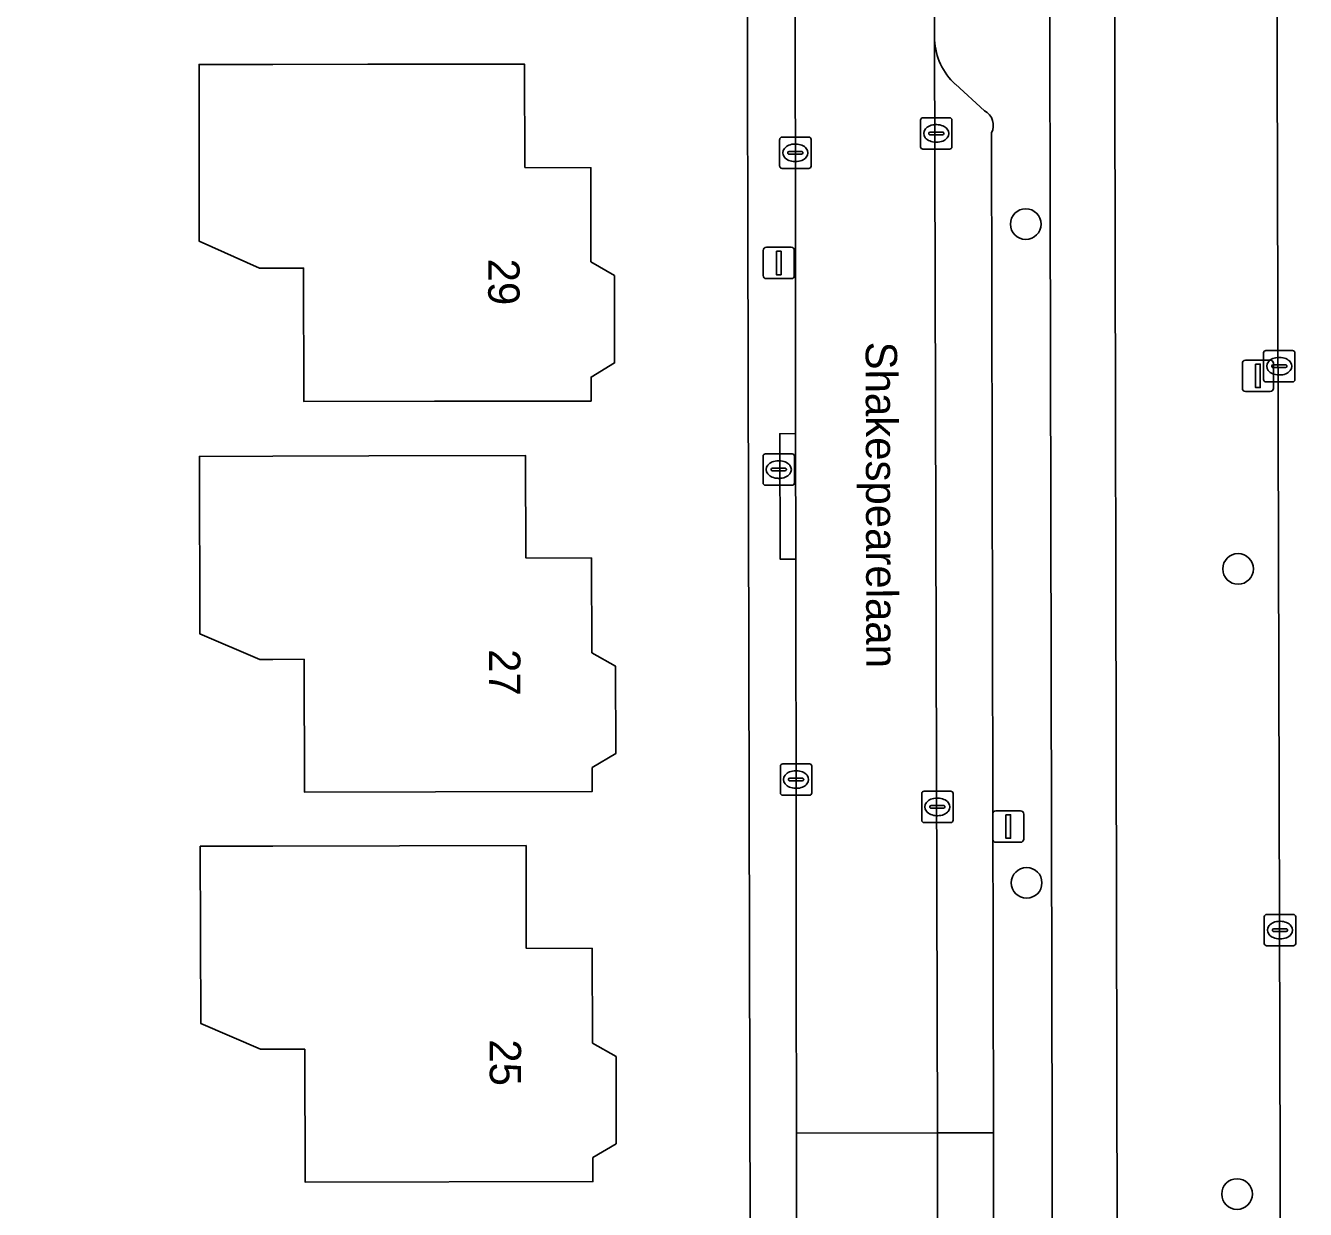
# Model space of a CAD drawing. Extents: x 160455 to 162082, y 388339 to 389736.
# Drawn here: x 160992.11 to 161032.93, y 388549.23 to 388586.99 of the extents above; entities that cross this region are included whole.
import ezdxf

# ---------------------------------------------------------------- set-up
doc = ezdxf.new("R2010")
doc.units = 0
for name, color, linetype in [('IMGEO_Berm_groen', 7, 'Continuous'), ('IMGEO_Boom', 7, 'Continuous'), ('IMGEO_Brandkraan', 7, 'Continuous'), ('IMGEO_Erf', 7, 'Continuous'), ('IMGEO_Fietspad_gesloten', 7, 'Continuous'), ('IMGEO_Kolk', 7, 'Continuous'), ('IMGEO_Lichtmast', 7, 'Continuous'), ('IMGEO_Openbare_ruimte_label', 7, 'Continuous'), ('IMGEO_Pand', 7, 'Continuous'), ('IMGEO_Pand_nummerreeks', 7, 'Continuous'), ('IMGEO_Parkeervlak_open', 7, 'Continuous'), ('IMGEO_Rijbaan_lokaal_gesloten', 7, 'Continuous'), ('IMGEO_Rijbaan_lokaal_open', 7, 'Continuous'), ('IMGEO_Voetpad_open', 7, 'Continuous')]:
    doc.layers.add(name, color=color, linetype=linetype)

msp = doc.modelspace()

# ---------------------------------------------------------------- linework, layer by layer
at = {"layer": 'IMGEO_Berm_groen'}
for points in [[(161031.939, 388621.107), (161026.775, 388621.128), (161026.785, 388616.408), (161026.975, 388527.496)], [(161027.433, 388527.044), (161032.194, 388527.118), (161031.939, 388621.107)], [(161021.05, 388617.039), (161021.047, 388616.431), (161021.036, 388614.481), (161021.106, 388586.533)], [(161021.281, 388506.524), (161021.281, 388506.384), (161024.95, 388506.373), (161024.714, 388616.416)], [(161021.766, 388585.118), (161022.698, 388584.27)], [(161022.921, 388583.563), (161022.981, 388551.672), (161022.986, 388548.922), (161023.002, 388540.483), (161023.048, 388509.469)]]:
    msp.add_lwpolyline(points, dxfattribs=at)
for centre, radius, start, end in [((161023.126, 388586.614), 2.022, 182.2922, 227.7194), ((161022.449, 388583.803), 0.529, 333.0459, 61.9665)]:
    msp.add_arc(centre, radius, start, end, dxfattribs=at)
at = {"layer": 'IMGEO_Boom'}
for centre in [(161024.012, 388580.656), (161030.785, 388569.659), (161024.04, 388559.646), (161030.751, 388549.721)]:
    msp.add_circle(centre, 0.489, dxfattribs=at)
at = {"layer": 'IMGEO_Brandkraan'}
for p, q in [((161015.708, 388573.328), (161016.56, 388573.328)), ((161015.633, 388572.402), (161015.633, 388573.254)), ((161016.121, 388573.108), (161016.146, 388573.108)), ((161016.634, 388573.254), (161016.634, 388572.402)), ((161015.892, 388572.822), (161015.892, 388572.834)), ((161016.33, 388572.785), (161015.932, 388572.785)), ((161015.935, 388572.871), (161016.333, 388572.871)), ((161016.144, 388572.548), (161016.119, 388572.548)), ((161016.376, 388572.834), (161016.376, 388572.822)), ((161016.56, 388572.328), (161015.708, 388572.328))]:
    msp.add_line(p, q, dxfattribs=at)
for points in [[(161015.708, 388573.328), (161016.56, 388573.328)], [(161015.633, 388572.402), (161015.633, 388573.254)], [(161016.634, 388573.254), (161016.634, 388572.402)], [(161016.56, 388572.328), (161015.708, 388572.328)]]:
    msp.add_lwpolyline(points, dxfattribs=at)
for centre, radius, start, end in [((161015.71, 388573.252), 0.0765, 91.552, 178.448), ((161015.71, 388573.252), 0.0765, 91.552, 178.448), ((161016.558, 388573.252), 0.0765, 1.552, 88.448), ((161016.558, 388573.252), 0.0765, 1.552, 88.448), ((161015.932, 388572.831), 0.0403, 85.8775, 175.7526), ((161015.929, 388572.821), 0.0366, 178.938, 274.7102), ((161016.333, 388572.828), 0.043, 264.8664, 352.4533), ((161016.337, 388572.833), 0.0386, 1.7309, 96.639), ((161015.71, 388572.404), 0.0765, 181.552, 268.448), ((161015.71, 388572.404), 0.0765, 181.552, 268.448), ((161016.558, 388572.404), 0.0765, 271.552, 358.448), ((161016.558, 388572.404), 0.0765, 271.552, 358.448)]:
    msp.add_arc(centre, radius, start, end, dxfattribs=at)
for centre, major_axis, ratio, start_param, end_param in [((161016.12, 388572.828), (-0.387, 0.002), 0.722429, 4.712389, 7.853982), ((161016.145, 388572.828), (-0.39, 0.002), 0.717154, 1.570796, 4.712389)]:
    msp.add_ellipse(centre, major_axis=major_axis, ratio=ratio, start_param=start_param, end_param=end_param, dxfattribs=at)
at = {"layer": 'IMGEO_Erf'}
msp.add_lwpolyline([(161015.222, 388548.437), (161015.058, 388617.261)], dxfattribs=at)
for points in [[(161003.024, 388585.754), (161008.023, 388585.759), (161008.038, 388582.464), (161010.141, 388582.455), (161010.143, 388579.456), (161010.895, 388579.017), (161010.897, 388576.227), (161010.148, 388575.776), (161010.148, 388575.01), (161005.149, 388575.006), (161000.979, 388575.002), (161000.976, 388579.252), (161000, 388579.251), (160999.567, 388579.251), (160997.647, 388580.109), (160997.641, 388585.749), (161000, 388585.751)], [(161003.055, 388573.263), (161008.054, 388573.279), (161008.067, 388570.011), (161010.162, 388570.004), (161010.172, 388566.985), (161010.923, 388566.558), (161010.932, 388563.768), (161010.182, 388563.325), (161010.185, 388562.564), (161005.186, 388562.549), (161001.006, 388562.536), (161000.993, 388566.776), (161000, 388566.773), (160999.584, 388566.772), (160997.672, 388567.586), (160997.654, 388573.246), (161000, 388573.253)], [(161008.072, 388560.837), (161008.08, 388557.559), (161010.186, 388557.553), (161010.193, 388554.534), (161010.944, 388554.106), (161010.951, 388551.326), (161010.202, 388550.884), (161010.203, 388550.12), (161001.024, 388550.1), (161001.015, 388554.34), (161000, 388554.339), (160999.606, 388554.338), (160997.695, 388555.163), (160997.682, 388560.813), (161000, 388560.818)]]:
    msp.add_lwpolyline(points, close=True, dxfattribs=at)
at = {"layer": 'IMGEO_Fietspad_gesloten'}
for points in [[(161027.174, 388453.634), (161027.148, 388462.179), (161027.033, 388500), (161027.02, 388504.221), (161027, 388522.563), (161027, 388522.588), (161026.975, 388527.496), (161026.785, 388616.408), (161026.775, 388621.128), (161026.768, 388629.75), (161026.737, 388652.186)], [(161024.585, 388652.068), (161024.689, 388629.73), (161024.704, 388621.181), (161024.714, 388616.416), (161024.95, 388506.373), (161024.943, 388504.232), (161024.953, 388500), (161025.043, 388462.172), (161025.055, 388453.649), (161025.21, 388408.793)]]:
    msp.add_lwpolyline(points, dxfattribs=at)
at = {"layer": 'IMGEO_Kolk'}
for p, q in [((161020.657, 388583.123), (161020.657, 388583.975)), ((161020.732, 388584.049), (161021.584, 388584.049)), ((161021.658, 388583.975), (161021.658, 388583.123)), ((161020.916, 388583.543), (161020.916, 388583.555)), ((161020.959, 388583.592), (161021.357, 388583.592)), ((161021.145, 388583.829), (161021.17, 388583.829)), ((161021.4, 388583.555), (161021.4, 388583.543)), ((161016.162, 388582.505), (161016.162, 388583.357)), ((161016.237, 388583.431), (161017.089, 388583.431)), ((161016.65, 388583.211), (161016.675, 388583.211)), ((161017.163, 388583.357), (161017.163, 388582.505)), ((161021.354, 388583.506), (161020.956, 388583.506)), ((161021.168, 388583.269), (161021.143, 388583.269)), ((161016.421, 388582.925), (161016.421, 388582.937)), ((161016.859, 388582.888), (161016.461, 388582.888)), ((161016.464, 388582.974), (161016.862, 388582.974)), ((161016.905, 388582.937), (161016.905, 388582.925)), ((161021.584, 388583.049), (161020.732, 388583.049)), ((161017.089, 388582.431), (161016.237, 388582.431)), ((161016.673, 388582.651), (161016.648, 388582.651)), ((161031.673, 388576.624), (161032.525, 388576.624)), ((161031.598, 388575.698), (161031.598, 388576.55)), ((161031.9, 388576.167), (161032.298, 388576.167)), ((161032.086, 388576.404), (161032.111, 388576.404)), ((161032.599, 388576.55), (161032.599, 388575.698)), ((161031.857, 388576.118), (161031.857, 388576.13)), ((161032.295, 388576.081), (161031.897, 388576.081)), ((161032.109, 388575.844), (161032.084, 388575.844)), ((161032.341, 388576.13), (161032.341, 388576.118)), ((161032.525, 388575.624), (161031.673, 388575.624)), ((161016.185, 388562.515), (161016.185, 388563.367)), ((161016.26, 388563.441), (161017.112, 388563.441)), ((161016.673, 388563.221), (161016.698, 388563.221)), ((161017.186, 388563.367), (161017.186, 388562.515)), ((161016.444, 388562.935), (161016.444, 388562.947)), ((161016.882, 388562.898), (161016.484, 388562.898)), ((161016.487, 388562.984), (161016.885, 388562.984)), ((161016.928, 388562.947), (161016.928, 388562.935)), ((161017.112, 388562.441), (161016.26, 388562.441)), ((161016.696, 388562.661), (161016.671, 388562.661)), ((161020.692, 388561.642), (161020.692, 388562.494)), ((161020.767, 388562.568), (161021.619, 388562.568)), ((161021.18, 388562.348), (161021.205, 388562.348)), ((161021.693, 388562.494), (161021.693, 388561.642)), ((161020.951, 388562.062), (161020.951, 388562.074)), ((161021.389, 388562.025), (161020.991, 388562.025)), ((161020.994, 388562.111), (161021.392, 388562.111)), ((161021.435, 388562.074), (161021.435, 388562.062)), ((161021.619, 388561.568), (161020.767, 388561.568)), ((161021.203, 388561.788), (161021.178, 388561.788)), ((161031.696, 388558.639), (161032.548, 388558.639)), ((161031.621, 388557.713), (161031.621, 388558.565)), ((161032.109, 388558.419), (161032.134, 388558.419)), ((161032.622, 388558.565), (161032.622, 388557.713)), ((161031.88, 388558.133), (161031.88, 388558.145)), ((161032.318, 388558.096), (161031.92, 388558.096)), ((161031.923, 388558.182), (161032.321, 388558.182)), ((161032.132, 388557.859), (161032.107, 388557.859)), ((161032.364, 388558.145), (161032.364, 388558.133)), ((161032.548, 388557.639), (161031.696, 388557.639))]:
    msp.add_line(p, q, dxfattribs=at)
for points in [[(161020.657, 388583.123), (161020.657, 388583.975)], [(161020.732, 388584.049), (161021.584, 388584.049)], [(161021.658, 388583.975), (161021.658, 388583.123)], [(161016.162, 388582.505), (161016.162, 388583.357)], [(161016.237, 388583.431), (161017.089, 388583.431)], [(161017.163, 388583.357), (161017.163, 388582.505)], [(161021.584, 388583.049), (161020.732, 388583.049)], [(161017.089, 388582.431), (161016.237, 388582.431)], [(161031.673, 388576.624), (161032.525, 388576.624)], [(161031.598, 388575.698), (161031.598, 388576.55)], [(161032.599, 388576.55), (161032.599, 388575.698)], [(161032.525, 388575.624), (161031.673, 388575.624)], [(161016.185, 388562.515), (161016.185, 388563.367)], [(161016.26, 388563.441), (161017.112, 388563.441)], [(161017.186, 388563.367), (161017.186, 388562.515)], [(161017.112, 388562.441), (161016.26, 388562.441)], [(161020.692, 388561.642), (161020.692, 388562.494)], [(161020.767, 388562.568), (161021.619, 388562.568)], [(161021.693, 388562.494), (161021.693, 388561.642)], [(161021.619, 388561.568), (161020.767, 388561.568)], [(161031.696, 388558.639), (161032.548, 388558.639)], [(161031.621, 388557.713), (161031.621, 388558.565)], [(161032.622, 388558.565), (161032.622, 388557.713)], [(161032.548, 388557.639), (161031.696, 388557.639)]]:
    msp.add_lwpolyline(points, dxfattribs=at)
for centre, radius, start, end in [((161020.734, 388583.973), 0.0765, 91.552, 178.448), ((161020.734, 388583.973), 0.0765, 91.552, 178.448), ((161021.582, 388583.973), 0.0765, 1.552, 88.448), ((161021.582, 388583.973), 0.0765, 1.552, 88.448), ((161020.956, 388583.552), 0.0403, 85.8775, 175.7526), ((161020.953, 388583.542), 0.0366, 178.938, 274.7102), ((161021.357, 388583.549), 0.043, 264.8664, 352.4533), ((161021.361, 388583.554), 0.0386, 1.7309, 96.639), ((161016.239, 388583.355), 0.0765, 91.552, 178.448), ((161016.239, 388583.355), 0.0765, 91.552, 178.448), ((161017.087, 388583.355), 0.0765, 1.552, 88.448), ((161017.087, 388583.355), 0.0765, 1.552, 88.448), ((161020.734, 388583.125), 0.0765, 181.552, 268.448), ((161020.734, 388583.125), 0.0765, 181.552, 268.448), ((161021.582, 388583.125), 0.0765, 271.552, 358.448), ((161021.582, 388583.125), 0.0765, 271.552, 358.448), ((161016.461, 388582.934), 0.0403, 85.8775, 175.7526), ((161016.458, 388582.924), 0.0366, 178.938, 274.7102), ((161016.862, 388582.931), 0.043, 264.8664, 352.4533), ((161016.866, 388582.936), 0.0386, 1.7309, 96.639), ((161016.239, 388582.507), 0.0765, 181.552, 268.448), ((161016.239, 388582.507), 0.0765, 181.552, 268.448), ((161017.087, 388582.507), 0.0765, 271.552, 358.448), ((161017.087, 388582.507), 0.0765, 271.552, 358.448), ((161031.675, 388576.548), 0.0765, 91.552, 178.448), ((161031.675, 388576.548), 0.0765, 91.552, 178.448), ((161032.523, 388576.548), 0.0765, 1.552, 88.448), ((161032.523, 388576.548), 0.0765, 1.552, 88.448), ((161031.897, 388576.127), 0.0403, 85.8775, 175.7526), ((161032.302, 388576.129), 0.0386, 1.7309, 96.639), ((161031.894, 388576.117), 0.0366, 178.938, 274.7102), ((161032.298, 388576.124), 0.043, 264.8664, 352.4533), ((161031.675, 388575.7), 0.0765, 181.552, 268.448), ((161031.675, 388575.7), 0.0765, 181.552, 268.448), ((161032.523, 388575.7), 0.0765, 271.552, 358.448), ((161032.523, 388575.7), 0.0765, 271.552, 358.448), ((161016.262, 388563.365), 0.0765, 91.552, 178.448), ((161016.262, 388563.365), 0.0765, 91.552, 178.448), ((161017.11, 388563.365), 0.0765, 1.552, 88.448), ((161017.11, 388563.365), 0.0765, 1.552, 88.448), ((161016.484, 388562.944), 0.0403, 85.8775, 175.7526), ((161016.481, 388562.934), 0.0366, 178.938, 274.7102), ((161016.885, 388562.941), 0.043, 264.8664, 352.4533), ((161016.889, 388562.946), 0.0386, 1.7309, 96.639), ((161016.262, 388562.517), 0.0765, 181.552, 268.448), ((161016.262, 388562.517), 0.0765, 181.552, 268.448), ((161017.11, 388562.517), 0.0765, 271.552, 358.448), ((161017.11, 388562.517), 0.0765, 271.552, 358.448), ((161020.769, 388562.492), 0.0765, 91.552, 178.448), ((161020.769, 388562.492), 0.0765, 91.552, 178.448), ((161021.617, 388562.492), 0.0765, 1.552, 88.448), ((161021.617, 388562.492), 0.0765, 1.552, 88.448), ((161020.991, 388562.071), 0.0403, 85.8775, 175.7526), ((161020.988, 388562.061), 0.0366, 178.938, 274.7102), ((161021.392, 388562.068), 0.043, 264.8664, 352.4533), ((161021.396, 388562.073), 0.0386, 1.7309, 96.639), ((161020.769, 388561.644), 0.0765, 181.552, 268.448), ((161020.769, 388561.644), 0.0765, 181.552, 268.448), ((161021.617, 388561.644), 0.0765, 271.552, 358.448), ((161021.617, 388561.644), 0.0765, 271.552, 358.448), ((161031.698, 388558.563), 0.0765, 91.552, 178.448), ((161031.698, 388558.563), 0.0765, 91.552, 178.448), ((161032.546, 388558.563), 0.0765, 1.552, 88.448), ((161032.546, 388558.563), 0.0765, 1.552, 88.448), ((161031.92, 388558.142), 0.0403, 85.8775, 175.7526), ((161031.917, 388558.132), 0.0366, 178.938, 274.7102), ((161032.321, 388558.139), 0.043, 264.8664, 352.4533), ((161032.325, 388558.144), 0.0386, 1.7309, 96.639), ((161031.698, 388557.715), 0.0765, 181.552, 268.448), ((161031.698, 388557.715), 0.0765, 181.552, 268.448), ((161032.546, 388557.715), 0.0765, 271.552, 358.448), ((161032.546, 388557.715), 0.0765, 271.552, 358.448)]:
    msp.add_arc(centre, radius, start, end, dxfattribs=at)
for centre, major_axis, ratio, start_param, end_param in [((161021.144, 388583.549), (-0.387, 0.002), 0.722429, 4.712389, 7.853982), ((161021.169, 388583.549), (-0.39, 0.002), 0.717154, 1.570796, 4.712389), ((161016.649, 388582.931), (-0.387, 0.002), 0.722429, 4.712389, 7.853982), ((161016.674, 388582.931), (-0.39, 0.002), 0.717154, 1.570796, 4.712389), ((161032.085, 388576.124), (-0.387, 0.002), 0.722429, 4.712389, 7.853982), ((161032.11, 388576.124), (-0.39, 0.002), 0.717154, 1.570796, 4.712389), ((161016.672, 388562.941), (-0.387, 0.002), 0.722429, 4.712389, 7.853982), ((161016.697, 388562.941), (-0.39, 0.002), 0.717154, 1.570796, 4.712389), ((161021.179, 388562.068), (-0.387, 0.002), 0.722429, 4.712389, 7.853982), ((161021.204, 388562.068), (-0.39, 0.002), 0.717154, 1.570796, 4.712389), ((161032.108, 388558.139), (-0.387, 0.002), 0.722429, 4.712389, 7.853982), ((161032.133, 388558.139), (-0.39, 0.002), 0.717154, 1.570796, 4.712389)]:
    msp.add_ellipse(centre, major_axis=major_axis, ratio=ratio, start_param=start_param, end_param=end_param, dxfattribs=at)
at = {"layer": 'IMGEO_Lichtmast'}
for p, q in [((161015.739, 388579.917), (161016.529, 388579.917)), ((161016.529, 388579.917), (161015.739, 388579.917)), ((161015.639, 388579.017), (161015.639, 388579.817)), ((161015.639, 388579.817), (161015.639, 388579.017)), ((161016.629, 388579.817), (161016.629, 388579.017)), ((161016.629, 388579.017), (161016.629, 388579.817)), ((161016.529, 388578.917), (161015.739, 388578.917)), ((161015.739, 388578.917), (161016.529, 388578.917)), ((161030.923, 388575.416), (161030.923, 388576.216)), ((161030.923, 388576.216), (161030.923, 388575.416)), ((161031.023, 388576.316), (161031.813, 388576.316)), ((161031.813, 388576.316), (161031.023, 388576.316)), ((161031.913, 388576.216), (161031.913, 388575.416)), ((161031.913, 388575.416), (161031.913, 388576.216)), ((161031.813, 388575.316), (161031.023, 388575.316)), ((161031.023, 388575.316), (161031.813, 388575.316)), ((161023.059, 388561.941), (161023.849, 388561.941)), ((161023.849, 388561.941), (161023.059, 388561.941)), ((161022.959, 388561.041), (161022.959, 388561.841)), ((161022.959, 388561.841), (161022.959, 388561.041)), ((161023.949, 388561.841), (161023.949, 388561.041)), ((161023.949, 388561.041), (161023.949, 388561.841)), ((161023.849, 388560.941), (161023.059, 388560.941)), ((161023.059, 388560.941), (161023.849, 388560.941))]:
    msp.add_line(p, q, dxfattribs=at)
for points in [[(161016.059, 388579.792), (161016.209, 388579.792), (161016.209, 388579.042), (161016.059, 388579.042), (161016.059, 388579.792)], [(161031.343, 388576.191), (161031.493, 388576.191), (161031.493, 388575.441), (161031.343, 388575.441), (161031.343, 388576.191)], [(161023.379, 388561.816), (161023.529, 388561.816), (161023.529, 388561.066), (161023.379, 388561.066), (161023.379, 388561.816)]]:
    msp.add_lwpolyline(points, dxfattribs=at)
for centre, start, end in [((161015.739, 388579.817), 90, 180), ((161015.739, 388579.817), 90, 180), ((161016.529, 388579.817), 0, 90), ((161016.529, 388579.817), 360, 90), ((161015.739, 388579.017), 180, 270), ((161015.739, 388579.017), 180, 270), ((161016.529, 388579.017), 270, 0), ((161016.529, 388579.017), 270, 0), ((161031.023, 388576.216), 90, 180), ((161031.023, 388576.216), 90, 180), ((161031.813, 388576.216), 0, 90), ((161031.813, 388576.216), 360, 90), ((161031.023, 388575.416), 180, 270), ((161031.023, 388575.416), 180, 270), ((161031.813, 388575.416), 270, 0), ((161031.813, 388575.416), 270, 0), ((161023.059, 388561.841), 90, 180), ((161023.059, 388561.841), 90, 180), ((161023.849, 388561.841), 0, 90), ((161023.849, 388561.841), 360, 90), ((161023.059, 388561.041), 180, 270), ((161023.059, 388561.041), 180, 270), ((161023.849, 388561.041), 270, 0), ((161023.849, 388561.041), 270, 0)]:
    msp.add_arc(centre, 0.1, start, end, dxfattribs=at)
at = {"layer": 'IMGEO_Pand'}
for points in [[(161003.024, 388585.754), (161000, 388585.751), (160997.641, 388585.749), (160997.647, 388580.109), (160999.567, 388579.251), (161000, 388579.251), (161000.976, 388579.252), (161000.979, 388575.002), (161005.149, 388575.006), (161010.148, 388575.01), (161010.148, 388575.776), (161010.897, 388576.227), (161010.895, 388579.017), (161010.143, 388579.456), (161010.141, 388582.455), (161008.038, 388582.464), (161008.023, 388585.759)], [(161003.055, 388573.263), (161000, 388573.253), (160997.654, 388573.246), (160997.672, 388567.586), (160999.584, 388566.772), (161000, 388566.773), (161000.993, 388566.776), (161001.006, 388562.536), (161005.186, 388562.549), (161010.185, 388562.564), (161010.182, 388563.325), (161010.932, 388563.768), (161010.923, 388566.558), (161010.172, 388566.985), (161010.162, 388570.004), (161008.067, 388570.011), (161008.054, 388573.279)], [(161001.024, 388550.1), (161010.203, 388550.12), (161010.202, 388550.884), (161010.951, 388551.326), (161010.944, 388554.106), (161010.193, 388554.534), (161010.186, 388557.553), (161008.08, 388557.559), (161008.072, 388560.837), (161000, 388560.818), (160997.682, 388560.813), (160997.695, 388555.163), (160999.606, 388554.338), (161000, 388554.339), (161001.015, 388554.34)]]:
    msp.add_lwpolyline(points, close=True, dxfattribs=at)
at = {"layer": 'IMGEO_Parkeervlak_open'}
for points in [[(161021.106, 388586.533), (161021.193, 388551.669), (161022.981, 388551.672), (161022.921, 388583.563)], [(161022.698, 388584.27), (161021.766, 388585.118)]]:
    msp.add_lwpolyline(points, dxfattribs=at)
msp.add_lwpolyline([(161022.986, 388548.922), (161022.981, 388551.672), (161021.193, 388551.669), (161021.2, 388548.919)], close=True, dxfattribs=at)
for centre, radius, start, end in [((161023.126, 388586.614), 2.022, 182.2922, 227.7194), ((161022.449, 388583.803), 0.529, 333.0459, 61.9665)]:
    msp.add_arc(centre, radius, start, end, dxfattribs=at)
at = {"layer": 'IMGEO_Rijbaan_lokaal_gesloten'}
msp.add_lwpolyline([(161038.306, 388674.146), (161031.808, 388674.113), (161031.909, 388629.816), (161031.939, 388621.107), (161032.194, 388527.118), (161032.214, 388522.986), (161032.211, 388522.593), (161032.193, 388520.283), (161032.231, 388503.917), (161032.227, 388500), (161032.208, 388481.936), (161032.004, 388475.58), (161038.842, 388475.598)], dxfattribs=at)
at = {"layer": 'IMGEO_Rijbaan_lokaal_open'}
for points in [[(161016.665, 388573.973), (161016.673, 388569.974), (161016.691, 388560.887), (161016.692, 388556.788), (161016.699, 388551.662), (161021.193, 388551.669), (161021.106, 388586.533), (161021.036, 388614.481), (161021.047, 388616.431), (161016.573, 388616.449), (161016.598, 388601.419), (161016.62, 388594.456), (161016.653, 388585.993), (161016.664, 388582.045)], [(161021.2, 388548.919), (161021.193, 388551.669), (161016.699, 388551.662), (161016.702, 388548.912)]]:
    msp.add_lwpolyline(points, close=True, dxfattribs=at)
at = {"layer": 'IMGEO_Voetpad_open'}
for points in [[(161015.058, 388617.261), (161015.222, 388548.437), (161001.342, 388548.405), (160985.162, 388548.37), (160985.172, 388546.374), (160990.022, 388546.381), (160997.719, 388546.392), (161000, 388546.397), (161008.109, 388546.416), (161015.227, 388546.422), (161015.314, 388505.844), (161015.323, 388500), (161015.378, 388466.056)], [(161016.705, 388546.804), (161016.702, 388548.912), (161016.699, 388551.662), (161016.692, 388556.788), (161016.691, 388560.887), (161016.673, 388569.974), (161016.175, 388569.973), (161016.166, 388573.972), (161016.665, 388573.973), (161016.664, 388582.045), (161016.653, 388585.993), (161016.62, 388594.456), (161016.598, 388601.419), (161016.573, 388616.449), (161016.572, 388617.067)]]:
    msp.add_lwpolyline(points, dxfattribs=at)
msp.add_lwpolyline([(161016.665, 388573.973), (161016.166, 388573.972), (161016.175, 388569.973), (161016.673, 388569.974)], close=True, dxfattribs=at)

# ---------------------------------------------------------------- texts
at = {"layer": 'IMGEO_Openbare_ruimte_label'}
msp.add_text('Shakespearelaan', height=1, rotation=270.1146, dxfattribs=at).set_placement((161018.906, 388576.908))
at = {"layer": 'IMGEO_Pand_nummerreeks'}
for s, rotation, p in [('29', 270.0539, (161006.865, 388579.556)), ('27', 270.1771, (161006.891, 388567.1)), ('25', 270.131, (161006.913, 388554.655))]:
    msp.add_text(s, height=1, rotation=rotation, dxfattribs=at).set_placement(p)

doc.saveas('drawing.dxf')
